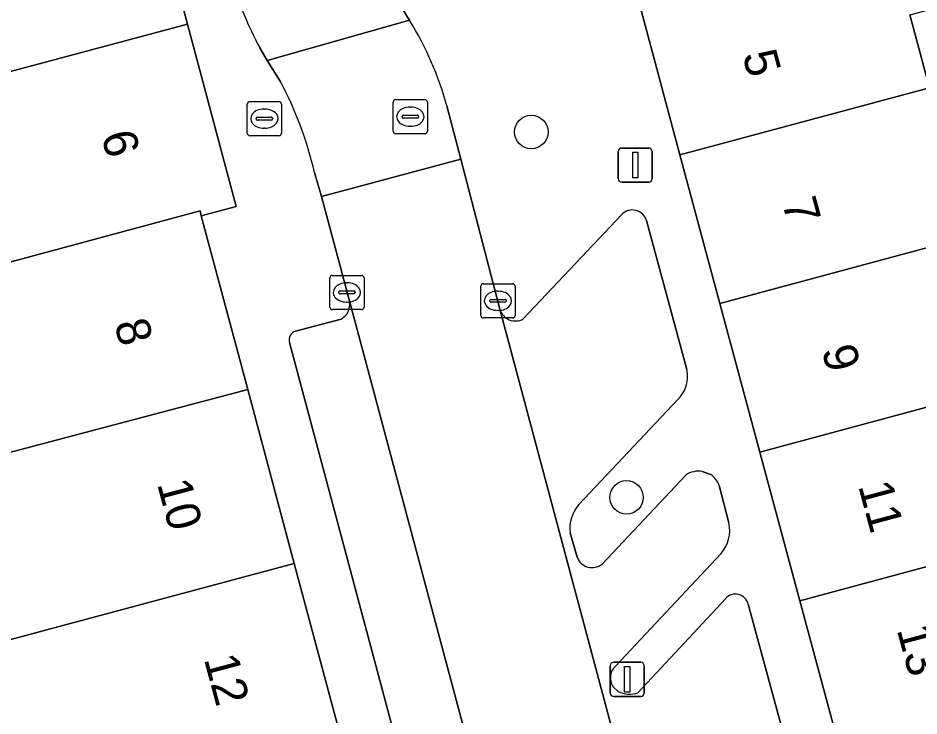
# Model space of a CAD drawing. Extents: x 162542 to 163147, y 380779 to 381521.
# Drawn here: x 162802.78 to 162829.15, y 381014.33 to 381034.74 of the extents above; entities that cross this region are included whole.
import ezdxf

# ---------------------------------------------------------------- set-up
doc = ezdxf.new("R2010")
doc.units = 0
for name, color, linetype in [('IMGEO_Boom', 7, 'Continuous'), ('IMGEO_Brandkraan', 7, 'Continuous'), ('IMGEO_Erf', 7, 'Continuous'), ('IMGEO_Kolk', 7, 'Continuous'), ('IMGEO_Lichtmast', 7, 'Continuous'), ('IMGEO_Pand', 7, 'Continuous'), ('IMGEO_Pand_nummerreeks', 7, 'Continuous'), ('IMGEO_Parkeervlak_open', 7, 'Continuous'), ('IMGEO_Rijbaan_lokaal_open', 7, 'Continuous'), ('IMGEO_Rioolput', 7, 'Continuous'), ('IMGEO_Voetpad_open', 7, 'Continuous')]:
    doc.layers.add(name, color=color, linetype=linetype)

msp = doc.modelspace()

# ---------------------------------------------------------------- linework, layer by layer
at = {"layer": 'IMGEO_Boom'}
for centre in [(162817.803, 381031.404), (162820.591, 381020.721)]:
    msp.add_circle(centre, 0.489, dxfattribs=at)
at = {"layer": 'IMGEO_Brandkraan'}
for p, q in [((162809.492, 381031.369), (162809.492, 381032.221)), ((162809.567, 381032.295), (162810.419, 381032.295)), ((162810.493, 381032.221), (162810.493, 381031.369)), ((162809.98, 381032.075), (162810.005, 381032.075)), ((162809.751, 381031.789), (162809.751, 381031.801)), ((162810.189, 381031.752), (162809.791, 381031.752)), ((162809.794, 381031.838), (162810.192, 381031.838)), ((162810.235, 381031.801), (162810.235, 381031.789)), ((162810.003, 381031.515), (162809.978, 381031.515)), ((162810.419, 381031.295), (162809.567, 381031.295))]:
    msp.add_line(p, q, dxfattribs=at)
for points in [[(162809.492, 381031.369), (162809.492, 381032.221)], [(162809.567, 381032.295), (162810.419, 381032.295)], [(162810.493, 381032.221), (162810.493, 381031.369)], [(162810.419, 381031.295), (162809.567, 381031.295)]]:
    msp.add_lwpolyline(points, dxfattribs=at)
for centre, radius, start, end in [((162809.569, 381032.219), 0.0765, 91.552, 178.448), ((162809.569, 381032.219), 0.0765, 91.552, 178.448), ((162810.417, 381032.219), 0.0765, 1.552, 88.448), ((162810.417, 381032.219), 0.0765, 1.552, 88.448), ((162809.791, 381031.798), 0.0403, 85.8775, 175.7526), ((162809.788, 381031.788), 0.0366, 178.938, 274.7102), ((162810.192, 381031.795), 0.043, 264.8664, 352.4533), ((162810.196, 381031.8), 0.0386, 1.7309, 96.639), ((162809.569, 381031.371), 0.0765, 181.552, 268.448), ((162809.569, 381031.371), 0.0765, 181.552, 268.448), ((162810.417, 381031.371), 0.0765, 271.552, 358.448), ((162810.417, 381031.371), 0.0765, 271.552, 358.448)]:
    msp.add_arc(centre, radius, start, end, dxfattribs=at)
for centre, major_axis, ratio, start_param, end_param in [((162809.979, 381031.795), (-0.387, 0.002), 0.722429, 4.712389, 7.853982), ((162810.004, 381031.795), (-0.39, 0.002), 0.717154, 1.570796, 4.712389)]:
    msp.add_ellipse(centre, major_axis=major_axis, ratio=ratio, start_param=start_param, end_param=end_param, dxfattribs=at)
at = {"layer": 'IMGEO_Erf'}
msp.add_lwpolyline([(162828.882, 381034.83), (162829.455, 381032.699)], dxfattribs=at)
at = {"layer": 'IMGEO_Kolk'}
for p, q in [((162811.982, 381027.212), (162812.834, 381027.212)), ((162811.907, 381026.286), (162811.907, 381027.138)), ((162812.395, 381026.992), (162812.42, 381026.992)), ((162812.908, 381027.138), (162812.908, 381026.286)), ((162816.326, 381026.042), (162816.326, 381026.894)), ((162816.401, 381026.968), (162817.253, 381026.968)), ((162817.327, 381026.894), (162817.327, 381026.042)), ((162812.166, 381026.706), (162812.166, 381026.718)), ((162812.604, 381026.669), (162812.206, 381026.669)), ((162812.209, 381026.755), (162812.607, 381026.755)), ((162812.65, 381026.718), (162812.65, 381026.706)), ((162816.814, 381026.748), (162816.839, 381026.748)), ((162812.418, 381026.432), (162812.393, 381026.432)), ((162816.585, 381026.462), (162816.585, 381026.474)), ((162817.023, 381026.425), (162816.625, 381026.425)), ((162816.628, 381026.511), (162817.026, 381026.511)), ((162817.069, 381026.474), (162817.069, 381026.462)), ((162812.834, 381026.212), (162811.982, 381026.212)), ((162816.837, 381026.188), (162816.812, 381026.188)), ((162817.253, 381025.968), (162816.401, 381025.968))]:
    msp.add_line(p, q, dxfattribs=at)
for points in [[(162811.982, 381027.212), (162812.834, 381027.212)], [(162811.907, 381026.286), (162811.907, 381027.138)], [(162812.908, 381027.138), (162812.908, 381026.286)], [(162816.326, 381026.042), (162816.326, 381026.894)], [(162816.401, 381026.968), (162817.253, 381026.968)], [(162817.327, 381026.894), (162817.327, 381026.042)], [(162812.834, 381026.212), (162811.982, 381026.212)], [(162817.253, 381025.968), (162816.401, 381025.968)]]:
    msp.add_lwpolyline(points, dxfattribs=at)
for centre, radius, start, end in [((162811.984, 381027.136), 0.0765, 91.552, 178.448), ((162811.984, 381027.136), 0.0765, 91.552, 178.448), ((162812.832, 381027.136), 0.0765, 1.552, 88.448), ((162812.832, 381027.136), 0.0765, 1.552, 88.448), ((162816.403, 381026.892), 0.0765, 91.552, 178.448), ((162816.403, 381026.892), 0.0765, 91.552, 178.448), ((162817.251, 381026.892), 0.0765, 1.552, 88.448), ((162817.251, 381026.892), 0.0765, 1.552, 88.448), ((162812.206, 381026.715), 0.0403, 85.8775, 175.7526), ((162812.203, 381026.705), 0.0366, 178.938, 274.7102), ((162812.607, 381026.712), 0.043, 264.8664, 352.4533), ((162812.611, 381026.717), 0.0386, 1.7309, 96.639), ((162816.625, 381026.471), 0.0403, 85.8775, 175.7526), ((162816.622, 381026.461), 0.0366, 178.938, 274.7102), ((162817.026, 381026.468), 0.043, 264.8664, 352.4533), ((162817.03, 381026.473), 0.0386, 1.7309, 96.639), ((162811.984, 381026.288), 0.0765, 181.552, 268.448), ((162811.984, 381026.288), 0.0765, 181.552, 268.448), ((162812.832, 381026.288), 0.0765, 271.552, 358.448), ((162812.832, 381026.288), 0.0765, 271.552, 358.448), ((162816.403, 381026.044), 0.0765, 181.552, 268.448), ((162816.403, 381026.044), 0.0765, 181.552, 268.448), ((162817.251, 381026.044), 0.0765, 271.552, 358.448), ((162817.251, 381026.044), 0.0765, 271.552, 358.448)]:
    msp.add_arc(centre, radius, start, end, dxfattribs=at)
for centre, major_axis, ratio, start_param, end_param in [((162812.394, 381026.712), (-0.387, 0.002), 0.722429, 4.712389, 7.853982), ((162812.419, 381026.712), (-0.39, 0.002), 0.717154, 1.570796, 4.712389), ((162816.813, 381026.468), (-0.387, 0.002), 0.722429, 4.712389, 7.853982), ((162816.838, 381026.468), (-0.39, 0.002), 0.717154, 1.570796, 4.712389)]:
    msp.add_ellipse(centre, major_axis=major_axis, ratio=ratio, start_param=start_param, end_param=end_param, dxfattribs=at)
at = {"layer": 'IMGEO_Lichtmast'}
for p, q in [((162820.449, 381030.936), (162821.239, 381030.936)), ((162821.239, 381030.936), (162820.449, 381030.936)), ((162820.349, 381030.036), (162820.349, 381030.836)), ((162820.349, 381030.836), (162820.349, 381030.036)), ((162821.339, 381030.836), (162821.339, 381030.036)), ((162821.339, 381030.036), (162821.339, 381030.836)), ((162821.239, 381029.936), (162820.449, 381029.936)), ((162820.449, 381029.936), (162821.239, 381029.936)), ((162820.214, 381015.899), (162821.004, 381015.899)), ((162821.004, 381015.899), (162820.214, 381015.899)), ((162820.114, 381014.999), (162820.114, 381015.799)), ((162820.114, 381015.799), (162820.114, 381014.999)), ((162821.104, 381015.799), (162821.104, 381014.999)), ((162821.104, 381014.999), (162821.104, 381015.799)), ((162821.004, 381014.899), (162820.214, 381014.899)), ((162820.214, 381014.899), (162821.004, 381014.899))]:
    msp.add_line(p, q, dxfattribs=at)
for points in [[(162820.769, 381030.811), (162820.919, 381030.811), (162820.919, 381030.061), (162820.769, 381030.061), (162820.769, 381030.811)], [(162820.534, 381015.774), (162820.684, 381015.774), (162820.684, 381015.024), (162820.534, 381015.024), (162820.534, 381015.774)]]:
    msp.add_lwpolyline(points, dxfattribs=at)
for centre, start, end in [((162820.449, 381030.836), 90, 180), ((162820.449, 381030.836), 90, 180), ((162821.239, 381030.836), 0, 90), ((162821.239, 381030.836), 360, 90), ((162820.449, 381030.036), 180, 270), ((162820.449, 381030.036), 180, 270), ((162821.239, 381030.036), 270, 0), ((162821.239, 381030.036), 270, 0), ((162820.214, 381015.799), 90, 180), ((162820.214, 381015.799), 90, 180), ((162821.004, 381015.799), 0, 90), ((162821.004, 381015.799), 360, 90), ((162820.214, 381014.999), 180, 270), ((162820.214, 381014.999), 180, 270), ((162821.004, 381014.999), 270, 0), ((162821.004, 381014.999), 270, 0)]:
    msp.add_arc(centre, 0.1, start, end, dxfattribs=at)
at = {"layer": 'IMGEO_Pand'}
for points in [[(162798.325, 381032.038), (162807.74, 381034.555), (162806.315, 381039.883), (162801.485, 381038.592), (162799.525, 381038.068), (162794.663, 381036.768), (162795.127, 381035.034), (162797.365, 381035.632)], [(162828.882, 381034.83), (162832.803, 381035.883), (162834.452, 381036.326), (162833.857, 381038.543), (162832.853, 381038.273), (162820.985, 381035.078), (162822.153, 381030.734), (162829.455, 381032.699)], [(162798.554, 381026.681), (162801.73, 381027.542), (162801.769, 381027.398), (162808.109, 381029.095), (162808.147, 381028.951), (162809.165, 381029.223), (162807.74, 381034.555), (162798.325, 381032.038), (162797.202, 381031.738)], [(162829.455, 381032.699), (162822.153, 381030.734), (162823.321, 381026.389), (162836.183, 381029.85), (162835.564, 381032.168), (162833.885, 381031.717), (162829.999, 381030.674)], [(162823.321, 381026.389), (162824.489, 381022.045), (162831.725, 381023.992), (162831.192, 381025.979), (162835.142, 381027.04), (162836.814, 381027.489), (162836.183, 381029.85)], [(162798.554, 381026.681), (162799.976, 381021.363), (162809.505, 381023.876), (162808.147, 381028.951), (162808.109, 381029.095), (162801.769, 381027.398), (162801.73, 381027.542)], [(162838.506, 381021.158), (162837.922, 381023.344), (162832.304, 381021.835), (162832.141, 381022.443), (162831.725, 381023.992), (162824.489, 381022.045), (162825.658, 381017.7)], [(162810.868, 381018.786), (162809.505, 381023.876), (162799.976, 381021.363), (162798.917, 381021.069), (162800.284, 381015.954), (162804.097, 381016.973)], [(162834.051, 381015.3), (162833.492, 381017.382), (162837.427, 381018.438), (162839.112, 381018.89), (162838.506, 381021.158), (162825.658, 381017.7), (162826.826, 381013.355)], [(162810.868, 381018.786), (162804.097, 381016.973), (162800.284, 381015.954), (162798.819, 381015.56), (162800.196, 381010.419), (162805.401, 381011.797), (162812.248, 381013.63)]]:
    msp.add_lwpolyline(points, close=True, dxfattribs=at)
at = {"layer": 'IMGEO_Parkeervlak_open'}
for points in [[(162820.45, 381028.994), (162817.566, 381025.939)], [(162822.349, 381024.455), (162821.171, 381028.818)], [(162820.436, 380996.76), (162812.488, 381026.429)], [(162816.885, 381026.221), (162824.931, 380996.132)], [(162812.24, 381025.935), (162810.906, 381025.578)], [(162810.726, 381025.248), (162818.311, 380996.879)], [(162819.196, 381020.514), (162822.086, 381023.579)], [(162822.323, 381021.374), (162819.872, 381018.766)], [(162823.053, 381021.389), (162822.804, 381021.48)], [(162823.583, 381019.974), (162823.301, 381021.068)], [(162819.141, 381018.973), (162818.937, 381019.683)], [(162820.262, 381015.788), (162823.354, 381019.084)], [(162823.49, 381017.765), (162820.922, 381015.009)], [(162829.079, 380999.546), (162828.862, 381000.29), (162827.992, 381003.488), (162824.151, 381017.599)], [(162820.346, 381015.046), (162820.2, 381015.179)]]:
    msp.add_lwpolyline(points, dxfattribs=at)
for centre, radius, start, end in [((162820.759, 381028.696), 0.429, 16.5026, 136.0615), ((162812, 381026.365), 0.492, 299.1802, 7.5043), ((162817.335, 381026.345), 0.467, 195.4374, 299.574), ((162810.989, 381025.319), 0.272, 107.7163, 195.0628), ((162821.481, 381024.238), 0.895, 312.5512, 14.0264), ((162822.703, 381020.795), 0.693, 81.6022, 123.2536), ((162822.651, 381020.822), 0.695, 20.7332, 54.6451), ((162819.962, 381019.819), 1.034, 137.7908, 187.5875), ((162822.617, 381019.748), 0.992, 317.9771, 13.1641), ((162819.583, 381019.139), 0.472, 200.5993, 307.7792), ((162823.776, 381017.506), 0.386, 13.98, 137.8252), ((162820.578, 381015.448), 0.464, 132.9345, 215.4394), ((162820.68, 381015.742), 0.772, 244.3686, 288.2806)]:
    msp.add_arc(centre, radius, start, end, dxfattribs=at)
at = {"layer": 'IMGEO_Rijbaan_lokaal_open'}
for points in [[(162809.86, 381033.864), (162810.075, 381033.491), (162814.24, 381034.67), (162814.18, 381034.764), (162814.12, 381034.858), (162813.347, 381036.159), (162813.294, 381036.307), (162811.481, 381043.036), (162811.46, 381043.114), (162810.965, 381044.975)], [(162814.24, 381034.67), (162810.075, 381033.491), (162810.458, 381032.89)], [(162811.457, 381030.217), (162811.664, 381029.519), (162815.739, 381030.611), (162815.332, 381032.168)], [(162816.885, 381026.221), (162815.739, 381030.611), (162811.664, 381029.519), (162812.488, 381026.429), (162820.436, 380996.76), (162821.262, 380993.714)], [(162824.931, 380996.132), (162816.885, 381026.221)]]:
    msp.add_lwpolyline(points, dxfattribs=at)
for centre, radius, start, end in [((162817.524, 381038.092), 8.753, 194.6029, 208.8826), ((162806.119, 381029.636), 9.554, 15.3653, 31.7925), ((162800.963, 381027.818), 10.765, 12.8762, 28.109)]:
    msp.add_arc(centre, radius, start, end, dxfattribs=at)
at = {"layer": 'IMGEO_Rioolput'}
for p, q in [((162813.761, 381031.425), (162813.761, 381032.277)), ((162813.836, 381032.351), (162814.688, 381032.351)), ((162814.762, 381032.277), (162814.762, 381031.425)), ((162814.249, 381032.131), (162814.274, 381032.131)), ((162814.02, 381031.845), (162814.02, 381031.857)), ((162814.458, 381031.808), (162814.06, 381031.808)), ((162814.063, 381031.894), (162814.461, 381031.894)), ((162814.504, 381031.857), (162814.504, 381031.845)), ((162814.272, 381031.571), (162814.247, 381031.571)), ((162814.688, 381031.351), (162813.836, 381031.351))]:
    msp.add_line(p, q, dxfattribs=at)
for points in [[(162813.761, 381031.425), (162813.761, 381032.277)], [(162813.836, 381032.351), (162814.688, 381032.351)], [(162814.762, 381032.277), (162814.762, 381031.425)], [(162814.688, 381031.351), (162813.836, 381031.351)]]:
    msp.add_lwpolyline(points, dxfattribs=at)
for centre, radius, start, end in [((162813.838, 381032.275), 0.0765, 91.552, 178.448), ((162813.838, 381032.275), 0.0765, 91.552, 178.448), ((162814.686, 381032.275), 0.0765, 1.552, 88.448), ((162814.686, 381032.275), 0.0765, 1.552, 88.448), ((162814.06, 381031.854), 0.0403, 85.8775, 175.7526), ((162814.057, 381031.844), 0.0366, 178.938, 274.7102), ((162814.461, 381031.851), 0.043, 264.8664, 352.4533), ((162814.465, 381031.856), 0.0386, 1.7309, 96.639), ((162813.838, 381031.427), 0.0765, 181.552, 268.448), ((162813.838, 381031.427), 0.0765, 181.552, 268.448), ((162814.686, 381031.427), 0.0765, 271.552, 358.448), ((162814.686, 381031.427), 0.0765, 271.552, 358.448)]:
    msp.add_arc(centre, radius, start, end, dxfattribs=at)
for centre, major_axis, ratio, start_param, end_param in [((162814.248, 381031.851), (-0.387, 0.002), 0.722429, 4.712389, 7.853982), ((162814.273, 381031.851), (-0.39, 0.002), 0.717154, 1.570796, 4.712389)]:
    msp.add_ellipse(centre, major_axis=major_axis, ratio=ratio, start_param=start_param, end_param=end_param, dxfattribs=at)
at = {"layer": 'IMGEO_Voetpad_open'}
for points in [[(162806.315, 381039.883), (162807.74, 381034.555), (162809.165, 381029.223), (162808.147, 381028.951), (162809.505, 381023.876), (162810.868, 381018.786), (162812.248, 381013.63), (162813.628, 381008.473), (162815.008, 381003.317), (162815.896, 381000), (162816.427, 380998.016), (162817.611, 380993.594), (162818.795, 380989.167), (162819.98, 380984.74), (162821.165, 380980.313), (162822.326, 380975.975), (162823.484, 380971.649), (162824.657, 380967.268), (162825.869, 380962.736), (162826.048, 380962.068), (162827.242, 380957.606), (162828.387, 380953.331)], [(162813.294, 381036.307), (162813.347, 381036.159), (162814.12, 381034.858), (162814.18, 381034.764), (162814.24, 381034.67)], [(162843.526, 380951.248), (162842.365, 380955.565), (162841.16, 380960.047), (162839.902, 380964.725), (162839.716, 380965.417), (162838.611, 380969.527), (162837.445, 380973.863), (162836.289, 380978.16), (162835.132, 380982.466), (162833.926, 380986.95), (162832.72, 380991.435), (162831.515, 380995.917), (162830.417, 381000), (162830.31, 381000.397), (162829.162, 381004.666), (162827.994, 381009.01), (162826.826, 381013.355), (162825.658, 381017.7), (162824.489, 381022.045), (162823.321, 381026.389), (162822.153, 381030.734), (162820.985, 381035.078)], [(162810.458, 381032.89), (162810.075, 381033.491), (162809.86, 381033.864)], [(162815.332, 381032.168), (162815.739, 381030.611), (162816.885, 381026.221)], [(162812.488, 381026.429), (162811.664, 381029.519), (162811.457, 381030.217)], [(162817.566, 381025.939), (162820.45, 381028.994)], [(162821.171, 381028.818), (162822.349, 381024.455)], [(162810.906, 381025.578), (162812.24, 381025.935)], [(162818.311, 380996.879), (162810.726, 381025.248)], [(162822.086, 381023.579), (162819.196, 381020.514)], [(162819.872, 381018.766), (162822.323, 381021.374)], [(162822.804, 381021.48), (162823.053, 381021.389)], [(162823.301, 381021.068), (162823.583, 381019.974)], [(162818.937, 381019.683), (162819.141, 381018.973)], [(162823.354, 381019.084), (162820.262, 381015.788)], [(162820.922, 381015.009), (162823.49, 381017.765)], [(162824.151, 381017.599), (162827.992, 381003.488), (162828.862, 381000.29), (162829.079, 380999.546)], [(162820.2, 381015.179), (162820.346, 381015.046)]]:
    msp.add_lwpolyline(points, dxfattribs=at)
for centre, radius, start, end in [((162817.524, 381038.092), 8.753, 194.6029, 208.8826), ((162806.119, 381029.636), 9.554, 15.3653, 31.7925), ((162800.963, 381027.818), 10.765, 12.8762, 28.109), ((162820.759, 381028.696), 0.429, 16.5026, 136.0615), ((162812, 381026.365), 0.492, 299.1802, 7.5043), ((162817.335, 381026.345), 0.467, 195.4374, 299.574), ((162810.989, 381025.319), 0.272, 107.7163, 195.0628), ((162821.481, 381024.238), 0.895, 312.5512, 14.0264), ((162822.703, 381020.795), 0.693, 81.6022, 123.2536), ((162822.651, 381020.822), 0.695, 20.7332, 54.6451), ((162819.962, 381019.819), 1.034, 137.7908, 187.5875), ((162822.617, 381019.748), 0.992, 317.9771, 13.1641), ((162819.583, 381019.139), 0.472, 200.5993, 307.7792), ((162823.776, 381017.506), 0.386, 13.98, 137.8252), ((162820.578, 381015.448), 0.464, 132.9345, 215.4394), ((162820.68, 381015.742), 0.772, 244.3686, 288.2806)]:
    msp.add_arc(centre, radius, start, end, dxfattribs=at)

# ---------------------------------------------------------------- texts
at = {"layer": 'IMGEO_Pand_nummerreeks'}
for s, rotation, p in [('5', 285.0514, (162823.975, 381033.662)), ('6', 284.9682, (162805.212, 381031.307)), ('7', 285.0507, (162825.134, 381029.349)), ('8', 284.9845, (162805.594, 381025.802)), ('9', 285.0507, (162826.294, 381025.037)), ('10', 284.9845, (162806.847, 381021.12)), ('11', 285.0507, (162827.364, 381021.059)), ('13', 285.0507, (162828.494, 381016.856)), ('12', 284.9826, (162808.219, 381015.999))]:
    msp.add_text(s, height=1, rotation=rotation, dxfattribs=at).set_placement(p)

doc.saveas('drawing.dxf')
